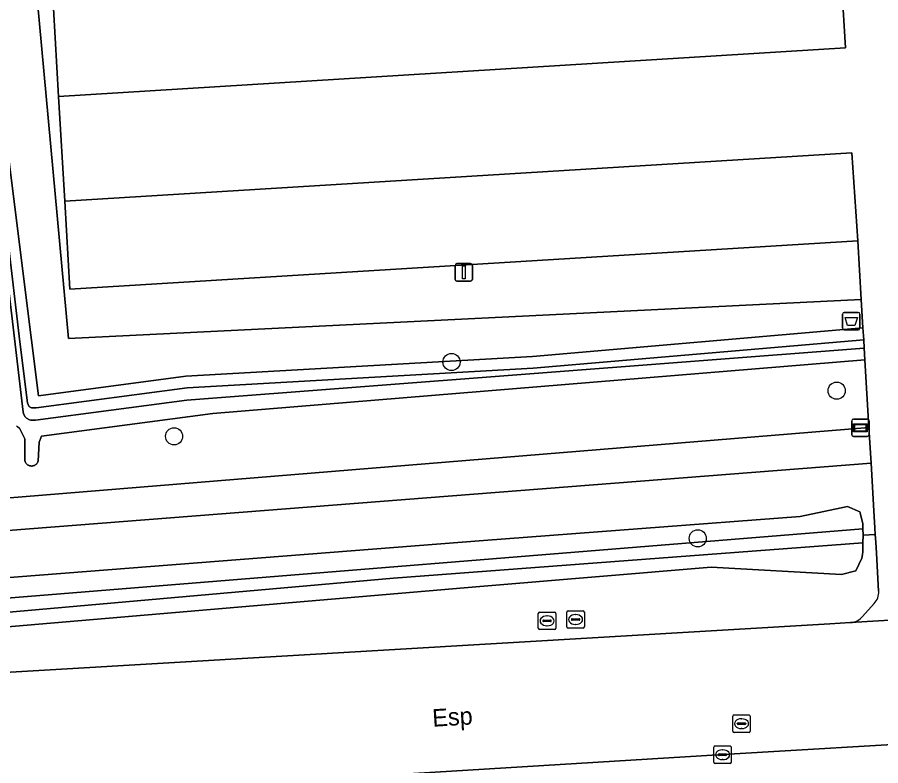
# Model space of a CAD drawing. Extents: x 161385 to 162589, y 388479 to 389756.
# Drawn here: x 162042.02 to 162091.33, y 388963.35 to 389006.13 of the extents above; entities that cross this region are included whole.
import ezdxf

# ---------------------------------------------------------------- set-up
doc = ezdxf.new("R2010")
doc.units = 0
for name, color, linetype in [('IMGEO_Afvalbak', 7, 'Continuous'), ('IMGEO_Berm_groen', 7, 'Continuous'), ('IMGEO_Boom', 7, 'Continuous'), ('IMGEO_Grasland_overig', 7, 'Continuous'), ('IMGEO_Groenvoorziening', 7, 'Continuous'), ('IMGEO_Informatiebord', 7, 'Continuous'), ('IMGEO_Kolk', 7, 'Continuous'), ('IMGEO_Lichtmast', 7, 'Continuous'), ('IMGEO_Oever', 7, 'Continuous'), ('IMGEO_Openbare_ruimte_label', 7, 'Continuous'), ('IMGEO_Parkeervlak_open', 7, 'Continuous'), ('IMGEO_Rijbaan_lokaal_gesloten', 7, 'Continuous'), ('IMGEO_Rijbaan_lokaal_open', 7, 'Continuous'), ('IMGEO_Rioolput', 7, 'Continuous'), ('IMGEO_Voetpad_open', 7, 'Continuous'), ('IMGEO_Waterloop', 7, 'Continuous')]:
    doc.layers.add(name, color=color, linetype=linetype)

msp = doc.modelspace()

# ---------------------------------------------------------------- linework, layer by layer
at = {"layer": 'IMGEO_Afvalbak'}
for p, q in [((162089.152, 388988.358), (162089.152, 388989.158)), ((162089.152, 388989.158), (162089.152, 388988.358)), ((162089.252, 388989.258), (162090.042, 388989.258)), ((162090.042, 388989.258), (162089.252, 388989.258)), ((162090.142, 388989.158), (162090.142, 388988.358)), ((162090.142, 388988.358), (162090.142, 388989.158)), ((162090.042, 388988.258), (162089.252, 388988.258)), ((162089.252, 388988.258), (162090.042, 388988.258))]:
    msp.add_line(p, q, dxfattribs=at)
msp.add_lwpolyline([(162089.295, 388988.972), (162089.999, 388988.972), (162089.85, 388988.502), (162089.444, 388988.502), (162089.295, 388988.972)], dxfattribs=at)
for centre, start, end in [((162089.252, 388989.158), 90, 180), ((162089.252, 388989.158), 90, 180), ((162090.042, 388989.158), 0, 90), ((162090.042, 388989.158), 360, 90), ((162089.252, 388988.358), 180, 270), ((162089.252, 388988.358), 180, 270), ((162090.042, 388988.358), 270, 0), ((162090.042, 388988.358), 270, 0)]:
    msp.add_arc(centre, 0.1, start, end, dxfattribs=at)
at = {"layer": 'IMGEO_Berm_groen'}
for points in [[(162091.216, 388973.334), (162091.088, 388975.49), (162091.049, 388976.134), (162091.024, 388976.559), (162090.33, 388976.527), (162090.318, 388976.079), (162090.305, 388975.583), (162090.286, 388975.423), (162090.26, 388975.207), (162089.92, 388974.484), (162089.092, 388974.285), (162081.655, 388974.696), (162068.44, 388973.584), (162041.003, 388971.254), (162040.563, 388971.224), (161994.505, 388967.191), (161960.258, 388964.837), (161958.249, 388964.73), (161953.858, 388964.451), (161952.041, 388964.388), (161948.478, 388964.156), (161947.451, 388963.855), (161946.951, 388963.442), (161946.903, 388962.908)], [(162090.302, 388971.886), (162090.957, 388972.617)], [(161969.789, 388963.144), (161971.202, 388963.748), (161972.663, 388964.223), (161974.16, 388964.566), (161975.682, 388964.774), (162000, 388966.235), (162088.434, 388971.464), (162089.614, 388971.527)]]:
    msp.add_lwpolyline(points, dxfattribs=at)
for centre, radius, start, end in [((162090.286, 388973.265), 0.933, 316.0193, 4.2585), ((162089.52, 388972.547), 1.024, 275.2914, 319.8199)]:
    msp.add_arc(centre, radius, start, end, dxfattribs=at)
at = {"layer": 'IMGEO_Boom'}
for centre in [(162066.819, 388986.421), (162088.819, 388984.784), (162050.974, 388982.175), (162080.884, 388976.344)]:
    msp.add_circle(centre, 0.489, dxfattribs=at)
at = {"layer": 'IMGEO_Grasland_overig'}
msp.add_lwpolyline([(162035.64, 389088.651), (162044.945, 388987.773), (162090.225, 388989.996), (162090.025, 388993.355), (162045.025, 388990.579), (162044.729, 388995.619), (162044.378, 389001.599), (162044.083, 389006.618), (162043.977, 389008.759), (162043.684, 389013.791), (162043.335, 389019.783), (162043.043, 389024.79), (162042.919, 389026.499), (162042.556, 389031.518), (162042.215, 389037.52)], dxfattribs=at)
msp.add_lwpolyline([(162090.782, 388980.636), (162090.66, 388982.676), (162036.932, 388978.271), (162034.529, 388978.074), (162026.235, 388977.394), (162000, 388975.393), (161936.219, 388970.528), (161937.114, 388968.975), (161937.256, 388968.669), (162000, 388973.56)], close=True, dxfattribs=at)
at = {"layer": 'IMGEO_Groenvoorziening'}
msp.add_lwpolyline([(162074.45, 389129.234), (162102.039, 389129.938), (162098.51, 389132.699), (162096.527, 389133.635), (162072.068, 389131.792), (162074.517, 389097.689), (162073.827, 389097.597), (162074.117, 389093.652), (162044.927, 389092.566), (162030.314, 389090.982), (162040.465, 389006.487), (162041.283, 389000), (162042.837, 388987.669), (162043.237, 388984.498), (162051.652, 388985.611), (162071.444, 388986.741), (162090.321, 388988.373), (162090.225, 388989.996), (162044.945, 388987.773), (162035.64, 389088.651), (162078.964, 389090.138)], close=True, dxfattribs=at)
for points in [[(162036.932, 388978.271), (162090.66, 388982.676), (162090.43, 388986.549), (162053.184, 388983.485), (162043.4, 388982.179), (162043.261, 388981.838), (162043.204, 388980.758), (162043.198, 388980.739), (162043.185, 388980.707), (162043.169, 388980.676), (162043.151, 388980.646), (162043.13, 388980.619), (162043.107, 388980.593), (162043.081, 388980.569), (162043.054, 388980.548), (162043.024, 388980.53), (162042.993, 388980.514), (162042.961, 388980.5), (162042.928, 388980.49), (162042.894, 388980.483), (162042.86, 388980.479), (162042.825, 388980.478), (162042.79, 388980.48), (162042.756, 388980.485), (162042.722, 388980.494), (162042.689, 388980.505), (162042.658, 388980.519), (162042.627, 388980.536), (162042.599, 388980.555), (162042.572, 388980.577), (162042.547, 388980.602), (162042.524, 388980.628), (162042.504, 388980.656), (162042.487, 388980.686), (162042.472, 388980.718), (162042.46, 388980.751), (162042.452, 388980.784), (162042.446, 388980.818), (162042.443, 388980.853), (162042.441, 388982.037), (162042.14, 388982.636), (162042.092, 388982.671), (162042.034, 388982.721), (162041.981, 388982.776)], [(161959.76, 388967.693), (162015.769, 388972.008), (162040.425, 388974.021), (162040.838, 388974.055), (162068.652, 388976.218), (162086.737, 388977.589), (162089.445, 388978.171), (162090.137, 388977.855), (162090.308, 388977.201), (162090.318, 388976.897), (162090.33, 388976.527), (162091.024, 388976.559), (162091.001, 388976.953), (162090.944, 388977.908), (162090.782, 388980.636), (162000, 388973.56)]]:
    msp.add_lwpolyline(points, dxfattribs=at)
at = {"layer": 'IMGEO_Informatiebord'}
for p, q in [((162089.678, 388982.265), (162089.678, 388983.065)), ((162089.678, 388983.065), (162089.678, 388982.265)), ((162089.778, 388983.165), (162090.568, 388983.165)), ((162090.568, 388983.165), (162089.778, 388983.165)), ((162090.668, 388983.065), (162090.668, 388982.265)), ((162090.668, 388982.265), (162090.668, 388983.065)), ((162090.568, 388982.165), (162089.778, 388982.165)), ((162089.778, 388982.165), (162090.568, 388982.165))]:
    msp.add_line(p, q, dxfattribs=at)
for points in [[(162089.779, 388982.897), (162090.567, 388982.897), (162090.567, 388982.433), (162089.779, 388982.433), (162089.779, 388982.897)], [(162089.844, 388982.832), (162089.844, 388982.498), (162090.502, 388982.498), (162090.502, 388982.832), (162089.844, 388982.832)]]:
    msp.add_lwpolyline(points, dxfattribs=at)
for centre, start, end in [((162089.778, 388983.065), 90, 180), ((162089.778, 388983.065), 90, 180), ((162090.568, 388983.065), 0, 90), ((162090.568, 388983.065), 360, 90), ((162089.778, 388982.265), 180, 270), ((162089.778, 388982.265), 180, 270), ((162090.568, 388982.265), 270, 0), ((162090.568, 388982.265), 270, 0)]:
    msp.add_arc(centre, 0.1, start, end, dxfattribs=at)
at = {"layer": 'IMGEO_Kolk'}
for p, q in [((162081.875, 388964.477), (162082.727, 388964.477)), ((162081.8, 388963.551), (162081.8, 388964.403)), ((162082.059, 388963.971), (162082.059, 388963.983)), ((162082.102, 388964.02), (162082.5, 388964.02)), ((162082.288, 388964.257), (162082.313, 388964.257)), ((162082.543, 388963.983), (162082.543, 388963.971)), ((162082.801, 388964.403), (162082.801, 388963.551)), ((162082.727, 388963.477), (162081.875, 388963.477)), ((162082.497, 388963.934), (162082.099, 388963.934)), ((162082.311, 388963.697), (162082.286, 388963.697))]:
    msp.add_line(p, q, dxfattribs=at)
for points in [[(162081.875, 388964.477), (162082.727, 388964.477)], [(162081.8, 388963.551), (162081.8, 388964.403)], [(162082.801, 388964.403), (162082.801, 388963.551)], [(162082.727, 388963.477), (162081.875, 388963.477)]]:
    msp.add_lwpolyline(points, dxfattribs=at)
for centre, radius, start, end in [((162081.877, 388964.401), 0.0765, 91.552, 178.448), ((162081.877, 388964.401), 0.0765, 91.552, 178.448), ((162082.725, 388964.401), 0.0765, 1.552, 88.448), ((162082.725, 388964.401), 0.0765, 1.552, 88.448), ((162082.099, 388963.98), 0.0403, 85.8775, 175.7526), ((162082.096, 388963.97), 0.0366, 178.938, 274.7102), ((162082.5, 388963.977), 0.043, 264.8664, 352.4533), ((162082.504, 388963.982), 0.0386, 1.7309, 96.639), ((162081.877, 388963.553), 0.0765, 181.552, 268.448), ((162081.877, 388963.553), 0.0765, 181.552, 268.448), ((162082.725, 388963.553), 0.0765, 271.552, 358.448), ((162082.725, 388963.553), 0.0765, 271.552, 358.448)]:
    msp.add_arc(centre, radius, start, end, dxfattribs=at)
for centre, major_axis, ratio, start_param, end_param in [((162082.287, 388963.977), (-0.387, 0.002), 0.722429, 4.712389, 7.853982), ((162082.312, 388963.977), (-0.39, 0.002), 0.717154, 1.570796, 4.712389)]:
    msp.add_ellipse(centre, major_axis=major_axis, ratio=ratio, start_param=start_param, end_param=end_param, dxfattribs=at)
at = {"layer": 'IMGEO_Lichtmast'}
for p, q in [((162067.02, 388991.145), (162067.02, 388991.945)), ((162067.02, 388991.945), (162067.02, 388991.145)), ((162067.12, 388992.045), (162067.91, 388992.045)), ((162067.91, 388992.045), (162067.12, 388992.045)), ((162068.01, 388991.945), (162068.01, 388991.145)), ((162068.01, 388991.145), (162068.01, 388991.945)), ((162067.91, 388991.045), (162067.12, 388991.045)), ((162067.12, 388991.045), (162067.91, 388991.045))]:
    msp.add_line(p, q, dxfattribs=at)
msp.add_lwpolyline([(162067.44, 388991.92), (162067.59, 388991.92), (162067.59, 388991.17), (162067.44, 388991.17), (162067.44, 388991.92)], dxfattribs=at)
for centre, start, end in [((162067.12, 388991.945), 90, 180), ((162067.12, 388991.945), 90, 180), ((162067.91, 388991.945), 0, 90), ((162067.91, 388991.945), 360, 90), ((162067.12, 388991.145), 180, 270), ((162067.12, 388991.145), 180, 270), ((162067.91, 388991.145), 270, 0), ((162067.91, 388991.145), 270, 0)]:
    msp.add_arc(centre, 0.1, start, end, dxfattribs=at)
at = {"layer": 'IMGEO_Oever'}
for points in [[(162040.032, 389005.634), (162042.166, 388987.584), (162042.607, 388984.091), (162042.634, 388983.993), (162042.673, 388983.907), (162042.722, 388983.853), (162042.836, 388983.809), (162042.919, 388983.798), (162043.105, 388983.799), (162051.716, 388984.938), (162071.492, 388986.067), (162090.361, 388987.698), (162090.321, 388988.373), (162071.444, 388986.741), (162051.652, 388985.611), (162043.237, 388984.498), (162042.837, 388987.669), (162041.283, 389000)], [(162041.981, 388982.776), (162042.034, 388982.721), (162042.092, 388982.671), (162042.14, 388982.636), (162042.441, 388982.037), (162042.443, 388980.853), (162042.446, 388980.818), (162042.452, 388980.784), (162042.46, 388980.751), (162042.472, 388980.718), (162042.487, 388980.686), (162042.504, 388980.656), (162042.524, 388980.628), (162042.547, 388980.602), (162042.572, 388980.577), (162042.599, 388980.555), (162042.627, 388980.536), (162042.658, 388980.519), (162042.689, 388980.505), (162042.722, 388980.494), (162042.756, 388980.485), (162042.79, 388980.48), (162042.825, 388980.478), (162042.86, 388980.479), (162042.894, 388980.483), (162042.928, 388980.49), (162042.961, 388980.5), (162042.993, 388980.514), (162043.024, 388980.53), (162043.054, 388980.548), (162043.081, 388980.569), (162043.107, 388980.593), (162043.13, 388980.619), (162043.151, 388980.646), (162043.169, 388980.676), (162043.185, 388980.707), (162043.198, 388980.739), (162043.204, 388980.758), (162043.261, 388981.838), (162043.4, 388982.179), (162053.184, 388983.485), (162090.43, 388986.549), (162090.39, 388987.22), (162051.705, 388984.251), (162043.062, 388983.101), (162042.926, 388983.098), (162042.792, 388983.107), (162042.715, 388983.124), (162042.541, 388983.21), (162042.461, 388983.288), (162042.392, 388983.426), (162042.356, 388983.559), (162040.397, 389000.068)]]:
    msp.add_lwpolyline(points, dxfattribs=at)
for points in [[(162040.476, 388972.843), (162090.318, 388976.897), (162090.308, 388977.201), (162090.137, 388977.855), (162089.445, 388978.171), (162086.737, 388977.589), (162068.652, 388976.218), (162040.838, 388974.055), (162040.425, 388974.021), (162015.769, 388972.008), (161959.76, 388967.693), (161957.891, 388967.378), (161957.629, 388966.992), (161957.639, 388966.804), (161957.677, 388966.381)], [(162040.563, 388971.224), (162041.003, 388971.254), (162068.44, 388973.584), (162081.655, 388974.696), (162089.092, 388974.285), (162089.92, 388974.484), (162090.26, 388975.207), (162090.286, 388975.423), (162090.305, 388975.583), (162090.318, 388976.079), (162063.515, 388974.075), (162040.455, 388972.022), (162010.887, 388969.866), (161976.821, 388967.381), (161957.724, 388965.868), (161957.753, 388965.549), (161957.8, 388964.97), (161958.249, 388964.73), (161960.258, 388964.837), (161994.505, 388967.191)]]:
    msp.add_lwpolyline(points, close=True, dxfattribs=at)
at = {"layer": 'IMGEO_Parkeervlak_open'}
for points in [[(162089.026, 389009.417), (162044.083, 389006.618), (162044.378, 389001.599), (162089.318, 389004.382)], [(162044.729, 388995.619), (162045.025, 388990.579), (162090.025, 388993.355), (162089.683, 388998.38)]]:
    msp.add_lwpolyline(points, close=True, dxfattribs=at)
at = {"layer": 'IMGEO_Rijbaan_lokaal_gesloten'}
msp.add_lwpolyline([(162163.896, 388976.079), (162106.941, 388972.56), (162104.972, 388972.444), (162089.614, 388971.527), (162088.434, 388971.464), (162000, 388966.235), (161975.682, 388964.774), (161976.658, 388957.62), (161979.081, 388957.753), (162000, 388959.004), (162020.149, 388960.212), (162040.567, 388961.479), (162054.504, 388962.301), (162061.547, 388962.717), (162082.342, 388963.983), (162095.224, 388964.745), (162103.379, 388965.228), (162108.06, 388965.508), (162119.472, 388966.19), (162123.982, 388966.46), (162145.22, 388967.736), (162164.572, 388968.92)], close=True, dxfattribs=at)
at = {"layer": 'IMGEO_Rijbaan_lokaal_open'}
for points in [[(162089.026, 389009.417), (162089.318, 389004.382), (162044.378, 389001.599), (162044.729, 388995.619), (162089.683, 388998.38), (162090.025, 388993.355), (162090.225, 388989.996), (162090.321, 388988.373), (162090.361, 388987.698), (162090.39, 388987.22), (162090.43, 388986.549), (162090.66, 388982.676), (162090.782, 388980.636), (162090.944, 388977.908), (162091.001, 388976.953), (162091.024, 388976.559), (162091.049, 388976.134), (162091.088, 388975.49), (162091.216, 388973.334)], [(162089.614, 388971.527), (162104.972, 388972.444)], [(162090.957, 388972.617), (162090.302, 388971.886)]]:
    msp.add_lwpolyline(points, dxfattribs=at)
for centre, radius, start, end in [((162090.286, 388973.265), 0.933, 316.0193, 4.2585), ((162089.52, 388972.547), 1.024, 275.2914, 319.8199)]:
    msp.add_arc(centre, radius, start, end, dxfattribs=at)
at = {"layer": 'IMGEO_Rioolput'}
for p, q in [((162071.777, 388971.202), (162071.777, 388972.054)), ((162071.852, 388972.128), (162072.704, 388972.128)), ((162072.265, 388971.908), (162072.29, 388971.908)), ((162072.778, 388972.054), (162072.778, 388971.202)), ((162073.407, 388971.28), (162073.407, 388972.132)), ((162073.482, 388972.206), (162074.334, 388972.206)), ((162073.895, 388971.986), (162073.92, 388971.986)), ((162074.408, 388972.132), (162074.408, 388971.28)), ((162072.036, 388971.622), (162072.036, 388971.634)), ((162072.474, 388971.585), (162072.076, 388971.585)), ((162072.079, 388971.671), (162072.477, 388971.671)), ((162072.52, 388971.634), (162072.52, 388971.622)), ((162073.666, 388971.7), (162073.666, 388971.712)), ((162074.104, 388971.663), (162073.706, 388971.663)), ((162073.709, 388971.749), (162074.107, 388971.749)), ((162073.918, 388971.426), (162073.893, 388971.426)), ((162074.15, 388971.712), (162074.15, 388971.7)), ((162072.704, 388971.128), (162071.852, 388971.128)), ((162072.288, 388971.348), (162072.263, 388971.348)), ((162074.334, 388971.206), (162073.482, 388971.206)), ((162082.885, 388965.324), (162082.885, 388966.176)), ((162082.96, 388966.25), (162083.812, 388966.25)), ((162083.373, 388966.03), (162083.398, 388966.03)), ((162083.886, 388966.176), (162083.886, 388965.324)), ((162083.144, 388965.744), (162083.144, 388965.756)), ((162083.582, 388965.707), (162083.184, 388965.707)), ((162083.187, 388965.793), (162083.585, 388965.793)), ((162083.396, 388965.47), (162083.371, 388965.47)), ((162083.628, 388965.756), (162083.628, 388965.744)), ((162083.812, 388965.25), (162082.96, 388965.25))]:
    msp.add_line(p, q, dxfattribs=at)
for points in [[(162071.777, 388971.202), (162071.777, 388972.054)], [(162071.852, 388972.128), (162072.704, 388972.128)], [(162072.778, 388972.054), (162072.778, 388971.202)], [(162073.407, 388971.28), (162073.407, 388972.132)], [(162073.482, 388972.206), (162074.334, 388972.206)], [(162074.408, 388972.132), (162074.408, 388971.28)], [(162072.704, 388971.128), (162071.852, 388971.128)], [(162074.334, 388971.206), (162073.482, 388971.206)], [(162082.885, 388965.324), (162082.885, 388966.176)], [(162082.96, 388966.25), (162083.812, 388966.25)], [(162083.886, 388966.176), (162083.886, 388965.324)], [(162083.812, 388965.25), (162082.96, 388965.25)]]:
    msp.add_lwpolyline(points, dxfattribs=at)
for centre, radius, start, end in [((162071.854, 388972.052), 0.0765, 91.552, 178.448), ((162071.854, 388972.052), 0.0765, 91.552, 178.448), ((162072.702, 388972.052), 0.0765, 1.552, 88.448), ((162072.702, 388972.052), 0.0765, 1.552, 88.448), ((162073.484, 388972.13), 0.0765, 91.552, 178.448), ((162073.484, 388972.13), 0.0765, 91.552, 178.448), ((162074.332, 388972.13), 0.0765, 1.552, 88.448), ((162074.332, 388972.13), 0.0765, 1.552, 88.448), ((162072.076, 388971.631), 0.0403, 85.8775, 175.7526), ((162072.073, 388971.621), 0.0366, 178.938, 274.7102), ((162072.477, 388971.628), 0.043, 264.8664, 352.4533), ((162072.481, 388971.633), 0.0386, 1.7309, 96.639), ((162073.706, 388971.709), 0.0403, 85.8775, 175.7526), ((162073.703, 388971.699), 0.0366, 178.938, 274.7102), ((162074.107, 388971.706), 0.043, 264.8664, 352.4533), ((162074.111, 388971.711), 0.0386, 1.7309, 96.639), ((162071.854, 388971.204), 0.0765, 181.552, 268.448), ((162071.854, 388971.204), 0.0765, 181.552, 268.448), ((162072.702, 388971.204), 0.0765, 271.552, 358.448), ((162072.702, 388971.204), 0.0765, 271.552, 358.448), ((162073.484, 388971.282), 0.0765, 181.552, 268.448), ((162073.484, 388971.282), 0.0765, 181.552, 268.448), ((162074.332, 388971.282), 0.0765, 271.552, 358.448), ((162074.332, 388971.282), 0.0765, 271.552, 358.448), ((162082.962, 388966.174), 0.0765, 91.552, 178.448), ((162082.962, 388966.174), 0.0765, 91.552, 178.448), ((162083.81, 388966.174), 0.0765, 1.552, 88.448), ((162083.81, 388966.174), 0.0765, 1.552, 88.448), ((162083.184, 388965.753), 0.0403, 85.8775, 175.7526), ((162083.181, 388965.743), 0.0366, 178.938, 274.7102), ((162083.585, 388965.75), 0.043, 264.8664, 352.4533), ((162083.589, 388965.755), 0.0386, 1.7309, 96.639), ((162082.962, 388965.326), 0.0765, 181.552, 268.448), ((162082.962, 388965.326), 0.0765, 181.552, 268.448), ((162083.81, 388965.326), 0.0765, 271.552, 358.448), ((162083.81, 388965.326), 0.0765, 271.552, 358.448)]:
    msp.add_arc(centre, radius, start, end, dxfattribs=at)
for centre, major_axis, ratio, start_param, end_param in [((162072.264, 388971.628), (-0.387, 0.002), 0.722429, 4.712389, 7.853982), ((162072.289, 388971.628), (-0.39, 0.002), 0.717154, 1.570796, 4.712389), ((162073.894, 388971.706), (-0.387, 0.002), 0.722429, 4.712389, 7.853982), ((162073.919, 388971.706), (-0.39, 0.002), 0.717154, 1.570796, 4.712389), ((162083.372, 388965.75), (-0.387, 0.002), 0.722429, 4.712389, 7.853982), ((162083.397, 388965.75), (-0.39, 0.002), 0.717154, 1.570796, 4.712389)]:
    msp.add_ellipse(centre, major_axis=major_axis, ratio=ratio, start_param=start_param, end_param=end_param, dxfattribs=at)
at = {"layer": 'IMGEO_Voetpad_open'}
msp.add_lwpolyline([(162094.009, 388962.662), (162094.751, 388963.935), (162095.224, 388964.745), (162082.342, 388963.983), (162061.547, 388962.717), (162054.504, 388962.301), (162055.378, 388961.536), (162056.66, 388960.413), (162056.745, 388960.334), (162062.4, 388960.686), (162062.294, 388962.465), (162064.29, 388962.584), (162064.388, 388960.811)], close=True, dxfattribs=at)
at = {"layer": 'IMGEO_Waterloop'}
msp.add_lwpolyline([(162040.397, 389000.068), (162042.356, 388983.559), (162042.392, 388983.426), (162042.461, 388983.288), (162042.541, 388983.21), (162042.715, 388983.124), (162042.792, 388983.107), (162042.926, 388983.098), (162043.062, 388983.101), (162051.705, 388984.251), (162090.39, 388987.22), (162090.361, 388987.698), (162071.492, 388986.067), (162051.716, 388984.938), (162043.105, 388983.799), (162042.919, 388983.798), (162042.836, 388983.809), (162042.722, 388983.853), (162042.673, 388983.907), (162042.634, 388983.993), (162042.607, 388984.091), (162042.166, 388987.584), (162040.032, 389005.634)], dxfattribs=at)
msp.add_lwpolyline([(162040.455, 388972.022), (162063.515, 388974.075), (162090.318, 388976.079), (162090.33, 388976.527), (162090.318, 388976.897), (162040.476, 388972.843), (161957.677, 388966.381), (161957.724, 388965.868), (161976.821, 388967.381), (162010.887, 388969.866)], close=True, dxfattribs=at)

# ---------------------------------------------------------------- texts
at = {"layer": 'IMGEO_Openbare_ruimte_label'}
msp.add_text('Esp', height=1, rotation=3.4405, dxfattribs=at).set_placement((162065.749, 388965.575))

doc.saveas('drawing.dxf')
